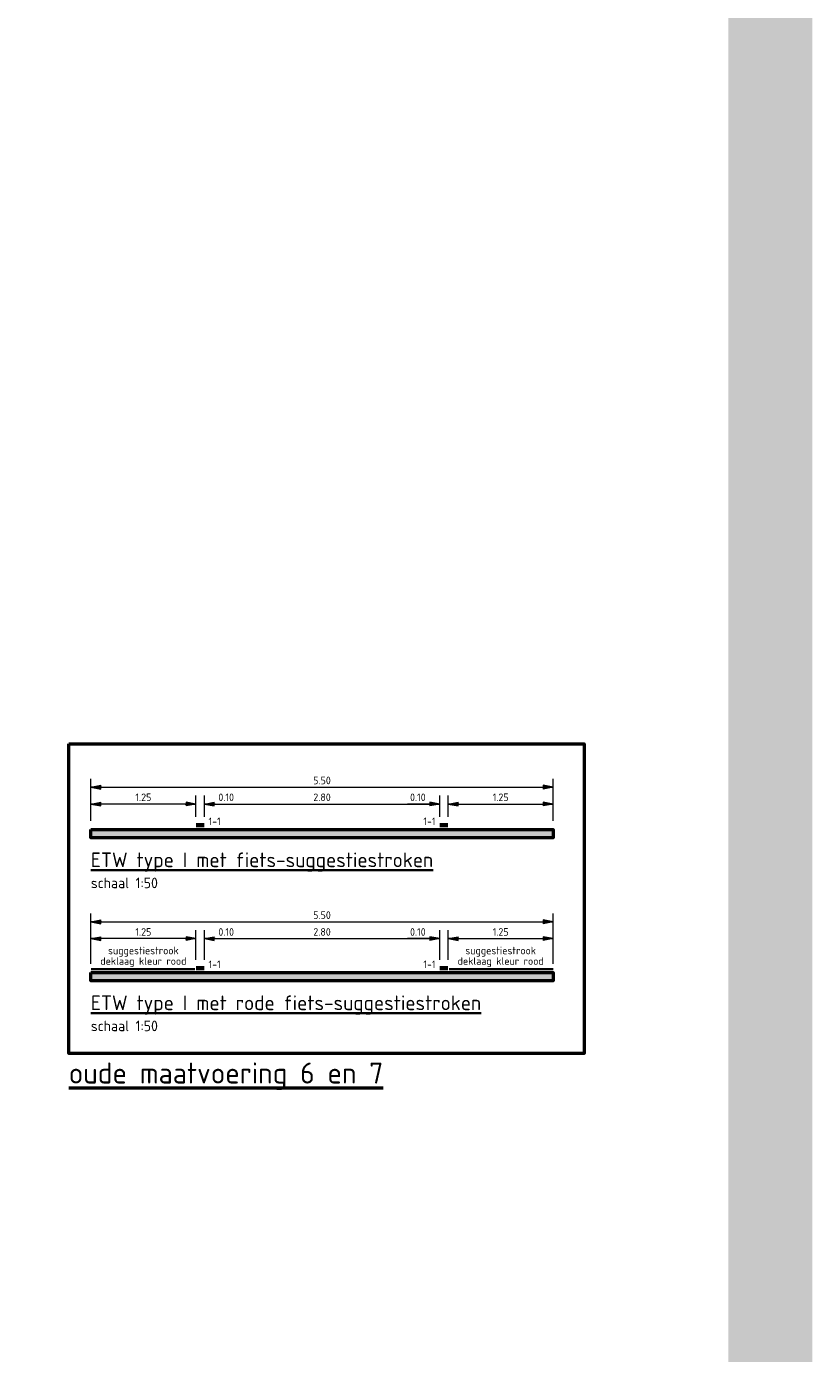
# Model space of a CAD drawing. Header units: metres. Extents: x -699 to 2316, y -1199 to 781.
# Tile 265 of 593: x 15 to 24, y 27 to 42. Entities that reach past the tile are written whole.
import ezdxf
from ezdxf.enums import TextEntityAlignment as Align

# ---------------------------------------------------------------- set-up
doc = ezdxf.new("R2010")
doc.units = ezdxf.units.M
doc.header["$PDMODE"] = 1
for name, color, linetype, lineweight in [('N-WE-VH-VERHARDING-GD', 252, 'Continuous', 50), ('N-WE-VV-MARKERING-GD', 170, 'Continuous', 50), ('X-XX-AL-M', 7, 'Continuous', 18), ('X-XX-AL-T18', 10, 'Continuous', 18), ('X-XX-AL-T25', 7, 'Continuous', 25), ('X-XX-AL-T35', 50, 'Continuous', 35), ('X-XX-AL-T50', 130, 'Continuous', 50)]:
    doc.layers.add(name, color=color, linetype=linetype, lineweight=lineweight)
doc.layers.add('X-XX-AL-TEKENBLAD_VIEWPORT-G', color=7, linetype='Continuous', lineweight=18, plot=False)
doc.styles.add('NLCS-ISO', font='NLCS-ISO.ttf')
doc.styles.add('NLCS-ISO Standaard', font='NLCS-ISO.ttf')
doc.dimstyles.new('NLCS-T18-Pijl-ANNOTATIVE-A', dxfattribs={"dimtxt": 1.8, "dimasz": 1.35, "dimexe": 2, "dimexo": 2, "dimgap": 0.7, "dimtad": 1, "dimlfac": -1, "dimzin": 0, "dimdsep": 46, "dimtxsty": 'NLCS-ISO Standaard', "dimblk": 'Pijl', "dimblk1": 'Pijl', "dimblk2": 'Pijl', "dimcen": 2.5, "dimdle": 2, "dimclrd": 256, "dimclre": 256, "dimclrt": 256, "dimadec": 0, "dimazin": 0, "dimtfac": 1, "dimtofl": 0, "dimtmove": 0, "dimatfit": 3, "dimldrblk": 'Pijl', "dimfxl": 1, "dimtolj": 1, "dimtzin": 0, "dimlwd": 18, "dimlwe": 18, "dimarcsym": 0})

# ---------------------------------------------------------------- blocks, each defined once
blk = doc.blocks.new('Pijl')
h = blk.add_hatch(color=256)
h.paths.add_polyline_path([(0, 0), (-1.75, 0.35), (-1.75, 0)])
h.paths.add_polyline_path([(-1.75, 0), (-1.75, -0.35), (0, 0)])
for p, q in [((-1.9, 0), (0, 0)), ((0, 0), (-1.75, 0.35)), ((-1.75, 0.35), (-1.75, -0.35)), ((0, 0), (-1.75, -0.35))]:
    blk.add_line(p, q)
blk = doc.blocks.new('*D685')
at = {"layer": 'Defpoints', "color": 0, "transparency": 16777216}
for p in [(16.635, 31.444), (16.635, 31.093), (16.735, 31.093)]:
    blk.add_point(p, dxfattribs=at)
at = {"layer": 'X-XX-AL-M', "lineweight": 18, "transparency": 16777216}
for p, q in [((16.568, 31.444), (16.5, 31.444)), ((16.635, 31.193), (16.635, 31.544)), ((16.735, 31.193), (16.735, 31.544)), ((16.803, 31.444), (17.12, 31.444))]:
    blk.add_line(p, q, dxfattribs=at)
at = {"layer": 'X-XX-AL-M', "lineweight": 18, "transparency": 16777216, "xscale": 0.0675, "yscale": 0.0675, "zscale": 0.0675}
blk.add_blockref('Pijl', (16.635, 31.444), dxfattribs=at)
at = {"layer": 'X-XX-AL-M', "lineweight": 18, "transparency": 16777216, "xscale": 0.0675, "yscale": 0.0675, "zscale": 0.0675, "rotation": 180}
blk.add_blockref('Pijl', (16.735, 31.444), dxfattribs=at)
at = {"layer": 'X-XX-AL-M', "color": 10, "transparency": 16777216, "insert": (16.995, 31.524), "char_height": 0.09, "attachment_point": 5, "style": 'NLCS-ISO Standaard'}
blk.add_mtext('\\A1;0.10', dxfattribs=at)
blk = doc.blocks.new('*D686')
at = {"layer": 'Defpoints', "color": 0, "transparency": 16777216}
for p in [(19.535, 31.444), (16.735, 31.093), (19.535, 31.093)]:
    blk.add_point(p, dxfattribs=at)
at = {"layer": 'X-XX-AL-M', "lineweight": 18, "transparency": 16777216}
for p, q in [((16.735, 31.193), (16.735, 31.544)), ((16.803, 31.444), (19.468, 31.444)), ((19.535, 31.193), (19.535, 31.544))]:
    blk.add_line(p, q, dxfattribs=at)
at = {"layer": 'X-XX-AL-M', "lineweight": 18, "transparency": 16777216, "xscale": 0.0675, "yscale": 0.0675, "zscale": 0.0675, "rotation": 180}
blk.add_blockref('Pijl', (16.735, 31.444), dxfattribs=at)
at = {"layer": 'X-XX-AL-M', "lineweight": 18, "transparency": 16777216, "xscale": 0.0675, "yscale": 0.0675, "zscale": 0.0675}
blk.add_blockref('Pijl', (19.535, 31.444), dxfattribs=at)
at = {"layer": 'X-XX-AL-M', "color": 10, "transparency": 16777216, "insert": (18.135, 31.524), "char_height": 0.09, "attachment_point": 5, "style": 'NLCS-ISO Standaard'}
blk.add_mtext('\\A1;2.80', dxfattribs=at)
blk = doc.blocks.new('*D687')
at = {"layer": 'Defpoints', "color": 0, "transparency": 16777216}
for p in [(15.385, 31.444), (15.385, 31.043), (16.635, 31.093)]:
    blk.add_point(p, dxfattribs=at)
at = {"layer": 'X-XX-AL-M', "lineweight": 18, "transparency": 16777216}
for p, q in [((15.385, 31.143), (15.385, 31.544)), ((16.568, 31.444), (15.453, 31.444)), ((16.635, 31.193), (16.635, 31.544))]:
    blk.add_line(p, q, dxfattribs=at)
at = {"layer": 'X-XX-AL-M', "lineweight": 18, "transparency": 16777216, "xscale": 0.0675, "yscale": 0.0675, "zscale": 0.0675, "rotation": 180}
blk.add_blockref('Pijl', (15.385, 31.444), dxfattribs=at)
at = {"layer": 'X-XX-AL-M', "lineweight": 18, "transparency": 16777216, "xscale": 0.0675, "yscale": 0.0675, "zscale": 0.0675}
blk.add_blockref('Pijl', (16.635, 31.444), dxfattribs=at)
at = {"layer": 'X-XX-AL-M', "color": 10, "transparency": 16777216, "insert": (16.01, 31.524), "char_height": 0.09, "attachment_point": 5, "style": 'NLCS-ISO Standaard'}
blk.add_mtext('\\A1;1.25', dxfattribs=at)
blk = doc.blocks.new('*D688')
at = {"layer": 'Defpoints', "color": 0, "transparency": 16777216}
for p in [(20.885, 31.444), (19.635, 31.093), (20.885, 31.043)]:
    blk.add_point(p, dxfattribs=at)
at = {"layer": 'X-XX-AL-M', "lineweight": 18, "transparency": 16777216}
for p, q in [((19.635, 31.193), (19.635, 31.544)), ((19.703, 31.444), (20.818, 31.444)), ((20.885, 31.143), (20.885, 31.544))]:
    blk.add_line(p, q, dxfattribs=at)
at = {"layer": 'X-XX-AL-M', "lineweight": 18, "transparency": 16777216, "xscale": 0.0675, "yscale": 0.0675, "zscale": 0.0675, "rotation": 180}
blk.add_blockref('Pijl', (19.635, 31.444), dxfattribs=at)
at = {"layer": 'X-XX-AL-M', "lineweight": 18, "transparency": 16777216, "xscale": 0.0675, "yscale": 0.0675, "zscale": 0.0675}
blk.add_blockref('Pijl', (20.885, 31.444), dxfattribs=at)
at = {"layer": 'X-XX-AL-M', "color": 10, "transparency": 16777216, "insert": (20.26, 31.524), "char_height": 0.09, "attachment_point": 5, "style": 'NLCS-ISO Standaard'}
blk.add_mtext('\\A1;1.25', dxfattribs=at)
blk = doc.blocks.new('*D689')
at = {"layer": 'Defpoints', "color": 0, "transparency": 16777216}
for p in [(19.635, 31.444), (19.535, 31.093), (19.635, 31.093)]:
    blk.add_point(p, dxfattribs=at)
at = {"layer": 'X-XX-AL-M', "lineweight": 18, "transparency": 16777216}
for p, q in [((19.468, 31.444), (19.15, 31.444)), ((19.535, 31.193), (19.535, 31.544)), ((19.635, 31.193), (19.635, 31.544)), ((19.703, 31.444), (19.77, 31.444))]:
    blk.add_line(p, q, dxfattribs=at)
at = {"layer": 'X-XX-AL-M', "lineweight": 18, "transparency": 16777216, "xscale": 0.0675, "yscale": 0.0675, "zscale": 0.0675}
blk.add_blockref('Pijl', (19.535, 31.444), dxfattribs=at)
at = {"layer": 'X-XX-AL-M', "lineweight": 18, "transparency": 16777216, "xscale": 0.0675, "yscale": 0.0675, "zscale": 0.0675, "rotation": 180}
blk.add_blockref('Pijl', (19.635, 31.444), dxfattribs=at)
at = {"layer": 'X-XX-AL-M', "color": 10, "transparency": 16777216, "insert": (19.275, 31.524), "char_height": 0.09, "attachment_point": 5, "style": 'NLCS-ISO Standaard'}
blk.add_mtext('\\A1;0.10', dxfattribs=at)
blk = doc.blocks.new('*D690')
at = {"layer": 'Defpoints', "color": 0, "transparency": 16777216}
for p in [(20.885, 31.644), (15.385, 31.043), (20.885, 31.043)]:
    blk.add_point(p, dxfattribs=at)
at = {"layer": 'X-XX-AL-M', "lineweight": 18, "transparency": 16777216}
for p, q in [((15.385, 31.143), (15.385, 31.744)), ((20.885, 31.143), (20.885, 31.744)), ((15.453, 31.644), (20.818, 31.644))]:
    blk.add_line(p, q, dxfattribs=at)
at = {"layer": 'X-XX-AL-M', "lineweight": 18, "transparency": 16777216, "xscale": 0.0675, "yscale": 0.0675, "zscale": 0.0675, "rotation": 180}
blk.add_blockref('Pijl', (15.385, 31.644), dxfattribs=at)
at = {"layer": 'X-XX-AL-M', "lineweight": 18, "transparency": 16777216, "xscale": 0.0675, "yscale": 0.0675, "zscale": 0.0675}
blk.add_blockref('Pijl', (20.885, 31.644), dxfattribs=at)
at = {"layer": 'X-XX-AL-M', "color": 10, "transparency": 16777216, "insert": (18.135, 31.724), "char_height": 0.09, "attachment_point": 5, "style": 'NLCS-ISO Standaard'}
blk.add_mtext('\\A1;5.50', dxfattribs=at)
blk = doc.blocks.new('*D691')
at = {"layer": 'Defpoints', "color": 0, "transparency": 16777216}
for p in [(16.635, 33.046), (16.635, 32.794), (16.735, 32.794)]:
    blk.add_point(p, dxfattribs=at)
at = {"layer": 'X-XX-AL-M', "lineweight": 18, "transparency": 16777216}
for p, q in [((16.568, 33.046), (16.5, 33.046)), ((16.635, 32.894), (16.635, 33.146)), ((16.735, 32.894), (16.735, 33.146)), ((16.803, 33.046), (17.12, 33.046))]:
    blk.add_line(p, q, dxfattribs=at)
at = {"layer": 'X-XX-AL-M', "lineweight": 18, "transparency": 16777216, "xscale": 0.0675, "yscale": 0.0675, "zscale": 0.0675}
blk.add_blockref('Pijl', (16.635, 33.046), dxfattribs=at)
at = {"layer": 'X-XX-AL-M', "lineweight": 18, "transparency": 16777216, "xscale": 0.0675, "yscale": 0.0675, "zscale": 0.0675, "rotation": 180}
blk.add_blockref('Pijl', (16.735, 33.046), dxfattribs=at)
at = {"layer": 'X-XX-AL-M', "color": 10, "transparency": 16777216, "insert": (16.995, 33.126), "char_height": 0.09, "attachment_point": 5, "style": 'NLCS-ISO Standaard'}
blk.add_mtext('\\A1;0.10', dxfattribs=at)
blk = doc.blocks.new('*D692')
at = {"layer": 'Defpoints', "color": 0, "transparency": 16777216}
for p in [(19.535, 33.046), (16.735, 32.794), (19.535, 32.794)]:
    blk.add_point(p, dxfattribs=at)
at = {"layer": 'X-XX-AL-M', "lineweight": 18, "transparency": 16777216}
for p, q in [((16.735, 32.894), (16.735, 33.146)), ((16.803, 33.046), (19.468, 33.046)), ((19.535, 32.894), (19.535, 33.146))]:
    blk.add_line(p, q, dxfattribs=at)
at = {"layer": 'X-XX-AL-M', "lineweight": 18, "transparency": 16777216, "xscale": 0.0675, "yscale": 0.0675, "zscale": 0.0675, "rotation": 180}
blk.add_blockref('Pijl', (16.735, 33.046), dxfattribs=at)
at = {"layer": 'X-XX-AL-M', "lineweight": 18, "transparency": 16777216, "xscale": 0.0675, "yscale": 0.0675, "zscale": 0.0675}
blk.add_blockref('Pijl', (19.535, 33.046), dxfattribs=at)
at = {"layer": 'X-XX-AL-M', "color": 10, "transparency": 16777216, "insert": (18.135, 33.126), "char_height": 0.09, "attachment_point": 5, "style": 'NLCS-ISO Standaard'}
blk.add_mtext('\\A1;2.80', dxfattribs=at)
blk = doc.blocks.new('*D693')
at = {"layer": 'Defpoints', "color": 0, "transparency": 16777216}
for p in [(15.385, 33.046), (15.385, 32.744), (16.635, 32.794)]:
    blk.add_point(p, dxfattribs=at)
at = {"layer": 'X-XX-AL-M', "lineweight": 18, "transparency": 16777216}
for p, q in [((15.385, 32.844), (15.385, 33.146)), ((16.568, 33.046), (15.453, 33.046)), ((16.635, 32.894), (16.635, 33.146))]:
    blk.add_line(p, q, dxfattribs=at)
at = {"layer": 'X-XX-AL-M', "lineweight": 18, "transparency": 16777216, "xscale": 0.0675, "yscale": 0.0675, "zscale": 0.0675, "rotation": 180}
blk.add_blockref('Pijl', (15.385, 33.046), dxfattribs=at)
at = {"layer": 'X-XX-AL-M', "lineweight": 18, "transparency": 16777216, "xscale": 0.0675, "yscale": 0.0675, "zscale": 0.0675}
blk.add_blockref('Pijl', (16.635, 33.046), dxfattribs=at)
at = {"layer": 'X-XX-AL-M', "color": 10, "transparency": 16777216, "insert": (16.01, 33.126), "char_height": 0.09, "attachment_point": 5, "style": 'NLCS-ISO Standaard'}
blk.add_mtext('\\A1;1.25', dxfattribs=at)
blk = doc.blocks.new('*D694')
at = {"layer": 'Defpoints', "color": 0, "transparency": 16777216}
for p in [(20.885, 33.046), (19.635, 32.794), (20.885, 32.744)]:
    blk.add_point(p, dxfattribs=at)
at = {"layer": 'X-XX-AL-M', "lineweight": 18, "transparency": 16777216}
for p, q in [((19.635, 32.894), (19.635, 33.146)), ((19.703, 33.046), (20.818, 33.046)), ((20.885, 32.844), (20.885, 33.146))]:
    blk.add_line(p, q, dxfattribs=at)
at = {"layer": 'X-XX-AL-M', "lineweight": 18, "transparency": 16777216, "xscale": 0.0675, "yscale": 0.0675, "zscale": 0.0675, "rotation": 180}
blk.add_blockref('Pijl', (19.635, 33.046), dxfattribs=at)
at = {"layer": 'X-XX-AL-M', "lineweight": 18, "transparency": 16777216, "xscale": 0.0675, "yscale": 0.0675, "zscale": 0.0675}
blk.add_blockref('Pijl', (20.885, 33.046), dxfattribs=at)
at = {"layer": 'X-XX-AL-M', "color": 10, "transparency": 16777216, "insert": (20.26, 33.126), "char_height": 0.09, "attachment_point": 5, "style": 'NLCS-ISO Standaard'}
blk.add_mtext('\\A1;1.25', dxfattribs=at)
blk = doc.blocks.new('*D695')
at = {"layer": 'Defpoints', "color": 0, "transparency": 16777216}
for p in [(19.635, 33.046), (19.535, 32.794), (19.635, 32.794)]:
    blk.add_point(p, dxfattribs=at)
at = {"layer": 'X-XX-AL-M', "lineweight": 18, "transparency": 16777216}
for p, q in [((19.468, 33.046), (19.15, 33.046)), ((19.535, 32.894), (19.535, 33.146)), ((19.635, 32.894), (19.635, 33.146)), ((19.703, 33.046), (19.77, 33.046))]:
    blk.add_line(p, q, dxfattribs=at)
at = {"layer": 'X-XX-AL-M', "lineweight": 18, "transparency": 16777216, "xscale": 0.0675, "yscale": 0.0675, "zscale": 0.0675}
blk.add_blockref('Pijl', (19.535, 33.046), dxfattribs=at)
at = {"layer": 'X-XX-AL-M', "lineweight": 18, "transparency": 16777216, "xscale": 0.0675, "yscale": 0.0675, "zscale": 0.0675, "rotation": 180}
blk.add_blockref('Pijl', (19.635, 33.046), dxfattribs=at)
at = {"layer": 'X-XX-AL-M', "color": 10, "transparency": 16777216, "insert": (19.275, 33.126), "char_height": 0.09, "attachment_point": 5, "style": 'NLCS-ISO Standaard'}
blk.add_mtext('\\A1;0.10', dxfattribs=at)
blk = doc.blocks.new('*D696')
at = {"layer": 'Defpoints', "color": 0, "transparency": 16777216}
for p in [(20.885, 33.246), (15.385, 32.744), (20.885, 32.744)]:
    blk.add_point(p, dxfattribs=at)
at = {"layer": 'X-XX-AL-M', "lineweight": 18, "transparency": 16777216}
for p, q in [((15.385, 32.844), (15.385, 33.346)), ((20.885, 32.844), (20.885, 33.346)), ((15.453, 33.246), (20.818, 33.246))]:
    blk.add_line(p, q, dxfattribs=at)
at = {"layer": 'X-XX-AL-M', "lineweight": 18, "transparency": 16777216, "xscale": 0.0675, "yscale": 0.0675, "zscale": 0.0675, "rotation": 180}
blk.add_blockref('Pijl', (15.385, 33.246), dxfattribs=at)
at = {"layer": 'X-XX-AL-M', "lineweight": 18, "transparency": 16777216, "xscale": 0.0675, "yscale": 0.0675, "zscale": 0.0675}
blk.add_blockref('Pijl', (20.885, 33.246), dxfattribs=at)
at = {"layer": 'X-XX-AL-M', "color": 10, "transparency": 16777216, "insert": (18.135, 33.326), "char_height": 0.09, "attachment_point": 5, "style": 'NLCS-ISO Standaard'}
blk.add_mtext('\\A1;5.50', dxfattribs=at)

msp = doc.modelspace()

# ---------------------------------------------------------------- hatches: boundary and pattern name
at = {"layer": 'N-WE-VH-VERHARDING-GD'}
for points in [[(15.3851, 32.7444), (20.8851, 32.7444), (20.8851, 32.6444), (15.3851, 32.6444)], [(15.3851, 31.0432), (20.8851, 31.0432), (20.8851, 30.9432), (15.3851, 30.9432)]]:
    msp.add_hatch(color=256, dxfattribs=at).paths.add_polyline_path(points)

# ---------------------------------------------------------------- linework, layer by layer
for points in [[(15.3851, 32.7444), (20.8851, 32.7444), (20.8851, 32.6444), (15.3851, 32.6444)], [(15.3851, 31.0432), (20.8851, 31.0432), (20.8851, 30.9432), (15.3851, 30.9432)]]:
    msp.add_lwpolyline(points, close=True, dxfattribs=at)
at = {"layer": 'N-WE-VV-MARKERING-GD', "const_width": 0.05, "flags": 128}
for points in [[(16.6351, 32.7944), (16.7351, 32.7944)], [(19.5351, 32.7944), (19.6351, 32.7944)], [(16.6351, 31.0932), (16.7351, 31.0932)], [(19.5351, 31.0932), (19.6351, 31.0932)]]:
    msp.add_lwpolyline(points, dxfattribs=at)
at = {"layer": 'N-WE-VV-MARKERING-GD', "color": 22, "true_color": 0xcc2c24, "const_width": 0.025, "flags": 128}
for points in [[(16.6251, 31.0807), (15.3851, 31.0807)], [(19.6451, 31.0807), (20.8851, 31.0807)]]:
    msp.add_lwpolyline(points, dxfattribs=at)
at = {"layer": 'X-XX-AL-T50'}
msp.add_lwpolyline([(15.1219, 33.7601), (21.2531, 33.7601), (21.2531, 30.0774), (15.1219, 30.0774)], close=True, dxfattribs=at)
at = {"layer": 'X-XX-AL-TEKENBLAD_VIEWPORT-G', "color": 3, "const_width": 1}
msp.add_lwpolyline([(-6.9485, -7.4286), (23.469, -7.4286), (23.469, 57.5816), (-6.9485, 57.5816)], close=True, dxfattribs=at)

# ---------------------------------------------------------------- texts
at = {"layer": 'X-XX-AL-T18', "style": 'NLCS-ISO Standaard'}
for p in [(16.7851, 32.7944), (16.7851, 31.0932)]:
    msp.add_text('1-1', height=0.09, dxfattribs=at).set_placement(p)
for p in [(19.4851, 32.7944), (19.4851, 31.0932)]:
    msp.add_text('1-1', height=0.09, dxfattribs=at).set_placement(p, align=Align.RIGHT)
for s, p in [('suggestiestrook', (16.0101, 31.2307)), ('suggestiestrook', (20.2601, 31.2307)), ('deklaag kleur rood', (16.0101, 31.1057)), ('deklaag kleur rood', (20.2601, 31.1057))]:
    msp.add_text(s, height=0.09, dxfattribs=at).set_placement(p, align=Align.BOTTOM_CENTER)
at = {"layer": 'X-XX-AL-T25', "style": 'NLCS-ISO'}
for p in [(15.3851, 32.0444), (15.3851, 30.3432)]:
    msp.add_text('schaal 1:50', height=0.125, dxfattribs=at).set_placement(p)
at = {"layer": 'X-XX-AL-T35', "style": 'NLCS-ISO'}
for s, p in [('%%UETW type I met fiets-suggestiestroken', (15.3851, 32.2944)), ('%%UETW type I met rode fiets-suggestiestroken', (15.3851, 30.5932))]:
    msp.add_text(s, height=0.175, dxfattribs=at).set_placement(p)
at = {"layer": 'X-XX-AL-T50', "style": 'NLCS-ISO'}
msp.add_text('%%Uoude maatvoering 6 en 7', height=0.25, dxfattribs=at).set_placement((15.1219, 29.7205))

# ---------------------------------------------------------------- dimensions: what is measured, and where the dimension line sits
at = {"layer": 'X-XX-AL-M'}
for base, p1, p2, picture, middle in [((20.8851, 33.2457), (15.3851, 32.7444), (20.8851, 32.7444), '*D696', (18.1351, 33.3257)), ((15.3851, 33.0457), (16.6351, 32.7944), (15.3851, 32.7444), '*D693', (16.0101, 33.1257)), ((19.5351, 33.0457), (16.7351, 32.7944), (19.5351, 32.7944), '*D692', (18.1351, 33.1257)), ((20.8851, 33.0457), (19.6351, 32.7944), (20.8851, 32.7444), '*D694', (20.2601, 33.1257)), ((20.8851, 31.6444), (15.3851, 31.0432), (20.8851, 31.0432), '*D690', (18.1351, 31.7244)), ((15.3851, 31.4444), (16.6351, 31.0932), (15.3851, 31.0432), '*D687', (16.0101, 31.5244)), ((19.5351, 31.4444), (16.7351, 31.0932), (19.5351, 31.0932), '*D686', (18.1351, 31.5244)), ((20.8851, 31.4444), (19.6351, 31.0932), (20.8851, 31.0432), '*D688', (20.2601, 31.5244))]:
    dim = msp.add_linear_dim(base=base, p1=p1, p2=p2, dimstyle='NLCS-T18-Pijl-ANNOTATIVE-A', override={"dimscale": 0.05, "dimclrt": 10, "dimtix": 0, "dimtofl": 0, "dimtmove": 0, "dimatfit": 3}, dxfattribs=at)
    dim.commit()
    dim.dimension.update_dxf_attribs({"geometry": picture, "text_midpoint": middle})
for base, p1, p2, picture, middle in [((16.6351, 33.0457), (16.7351, 32.7944), (16.6351, 32.7944), '*D691', (16.9951, 33.0457)), ((19.6351, 33.0457), (19.5351, 32.7944), (19.6351, 32.7944), '*D695', (19.2751, 33.0457)), ((16.6351, 31.4444), (16.7351, 31.0932), (16.6351, 31.0932), '*D685', (16.9951, 31.4444)), ((19.6351, 31.4444), (19.5351, 31.0932), (19.6351, 31.0932), '*D689', (19.2751, 31.4444))]:
    dim = msp.add_linear_dim(base=base, p1=p1, p2=p2, dimstyle='NLCS-T18-Pijl-ANNOTATIVE-A', override={"dimscale": 0.05, "dimclrt": 10}, dxfattribs=at)
    dim.commit()
    dim.dimension.update_dxf_attribs({"geometry": picture, "text_midpoint": middle, "dimtype": 160})

doc.saveas('drawing.dxf')
